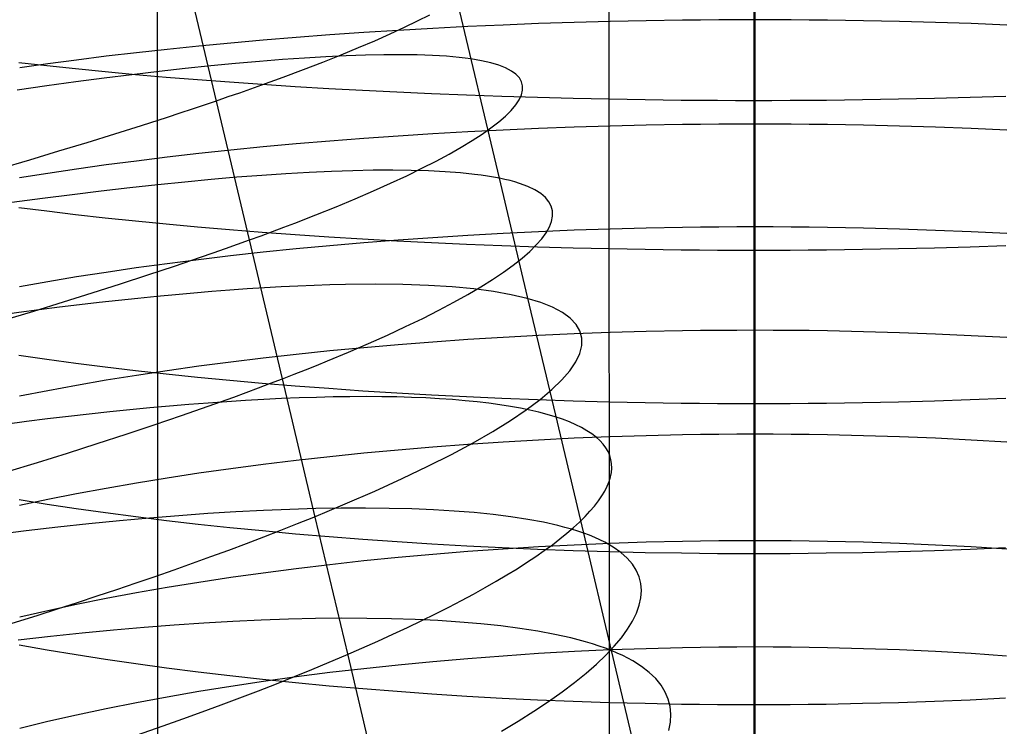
# Model space of a CAD drawing. Extents: x -383 to 1849, y -1185 to -529.
# Tile 541 of 656: x 444 to 457, y -1036 to -1026. Entities that reach past the tile are written whole.
import ezdxf

# ---------------------------------------------------------------- set-up
doc = ezdxf.new("R2010")
doc.units = 0
doc.layers.add('PREDEFINITO', color=7, linetype='CONTINUOUS')

msp = doc.modelspace()

# ---------------------------------------------------------------- linework, layer by layer
at = {"layer": 'PREDEFINITO'}
for p, q in [((452.068, -1053.326, 433.228), (451.958, -883.646, 433.674)), ((445.994, -1057.153, 419.688), (445.981, -1000.962, 419.688)), ((454.008, -1024.733, 648.284), (454.008, -1026.216, 648.109)), ((450.577, -1028.343, 492.344), (449.816, -1025.138, 491.824)), ((453.993, -1025.287, 678.347), (453.993, -1027.298, 678.157)), ((447.22, -1029.172, 477.582), (446.332, -1025.428, 477.069)), ((449.3, -1026.317, 481.344), (449.478, -1026.231, 481.793)), ((449.478, -1026.231, 481.793), (449.642, -1026.148, 482.249)), ((451.582, -1026.252, 648.318), (451.102, -1026.268, 648.409)), ((452.064, -1026.239, 648.243), (451.582, -1026.252, 648.318)), ((452.549, -1026.229, 648.185), (452.064, -1026.239, 648.243)), ((453.034, -1026.222, 648.142), (452.549, -1026.229, 648.185)), ((453.277, -1026.219, 648.128), (453.034, -1026.222, 648.142)), ((453.521, -1026.217, 648.117), (453.277, -1026.219, 648.128)), ((453.764, -1026.216, 648.111), (453.521, -1026.217, 648.117)), ((454.008, -1026.216, 648.109), (453.764, -1026.216, 648.111)), ((454.251, -1026.216, 648.111), (454.008, -1026.216, 648.109)), ((454.008, -1026.216, 648.109), (454.008, -1027.617, 647.915)), ((454.495, -1026.217, 648.118), (454.251, -1026.216, 648.111)), ((454.738, -1026.219, 648.129), (454.495, -1026.217, 648.118)), ((454.981, -1026.222, 648.144), (454.738, -1026.219, 648.129)), ((455.467, -1026.229, 648.186), (454.981, -1026.222, 648.144)), ((455.951, -1026.239, 648.246), (455.467, -1026.229, 648.186)), ((456.433, -1026.253, 648.321), (455.951, -1026.239, 648.246)), ((456.913, -1026.268, 648.413), (456.433, -1026.253, 648.321)), ((449.216, -1026.358, 648.927), (448.755, -1026.387, 649.093)), ((449.108, -1026.406, 480.902), (449.3, -1026.317, 481.344)), ((449.681, -1026.332, 648.775), (449.216, -1026.358, 648.927)), ((450.151, -1026.308, 648.638), (449.681, -1026.332, 648.775)), ((450.625, -1026.287, 648.516), (450.151, -1026.308, 648.638)), ((451.102, -1026.268, 648.409), (450.625, -1026.287, 648.516)), ((457.39, -1026.287, 648.52), (456.913, -1026.268, 648.413)), ((447.405, -1026.489, 649.678), (446.968, -1026.528, 649.901)), ((447.849, -1026.453, 649.469), (447.405, -1026.489, 649.678)), ((448.299, -1026.419, 649.274), (447.849, -1026.453, 649.469)), ((448.755, -1026.387, 649.093), (448.299, -1026.419, 649.274)), ((448.684, -1026.59, 480.039), (448.903, -1026.497, 480.467)), ((448.903, -1026.497, 480.467), (449.108, -1026.406, 480.902)), ((446.115, -1026.613, 650.385), (445.701, -1026.658, 650.647)), ((446.538, -1026.569, 650.136), (446.115, -1026.613, 650.385)), ((446.968, -1026.528, 649.901), (446.538, -1026.569, 650.136)), ((448.451, -1026.686, 479.62), (448.684, -1026.59, 480.039)), ((444.898, -1026.756, 651.206), (444.511, -1026.808, 651.504)), ((445.295, -1026.706, 650.92), (444.898, -1026.756, 651.206)), ((445.701, -1026.658, 650.647), (445.295, -1026.706, 650.92)), ((447.353, -1026.775, 497.167), (447.032, -1026.804, 497.538)), ((447.662, -1026.751, 496.787), (447.353, -1026.775, 497.167)), ((447.96, -1026.73, 496.397), (447.662, -1026.751, 496.787)), ((448.245, -1026.713, 495.998), (447.96, -1026.73, 496.397)), ((448.205, -1026.784, 479.209), (448.451, -1026.686, 479.62)), ((448.517, -1026.7, 495.592), (448.245, -1026.713, 495.998)), ((448.777, -1026.691, 495.177), (448.517, -1026.7, 495.592)), ((449.023, -1026.686, 494.754), (448.777, -1026.691, 495.177)), ((449.255, -1026.685, 494.324), (449.023, -1026.686, 494.754)), ((449.473, -1026.688, 493.888), (449.255, -1026.685, 494.324)), ((449.676, -1026.695, 493.445), (449.473, -1026.688, 493.888)), ((449.864, -1026.706, 492.995), (449.676, -1026.695, 493.445)), ((449.953, -1026.714, 492.768), (449.864, -1026.706, 492.995)), ((450.037, -1026.722, 492.54), (449.953, -1026.714, 492.768)), ((450.118, -1026.731, 492.31), (450.037, -1026.722, 492.54)), ((450.194, -1026.742, 492.079), (450.118, -1026.731, 492.31)), ((450.266, -1026.753, 491.847), (450.194, -1026.742, 492.079)), ((450.335, -1026.766, 491.614), (450.266, -1026.753, 491.847)), ((450.399, -1026.78, 491.379), (450.335, -1026.766, 491.614)), ((450.459, -1026.794, 491.144), (450.399, -1026.78, 491.379)), ((444.121, -1026.788, 674.422), (444.498, -1026.831, 674.734)), ((444.511, -1026.808, 651.504), (444.134, -1026.862, 651.814)), ((444.498, -1026.831, 674.734), (444.885, -1026.872, 675.034)), ((444.885, -1026.872, 675.034), (445.282, -1026.911, 675.322)), ((445.282, -1026.911, 675.322), (445.687, -1026.949, 675.598)), ((446.005, -1026.911, 498.59), (445.642, -1026.954, 498.92)), ((446.358, -1026.872, 498.25), (446.005, -1026.911, 498.59)), ((446.7, -1026.836, 497.899), (446.358, -1026.872, 498.25)), ((447.032, -1026.804, 497.538), (446.7, -1026.836, 497.899)), ((447.673, -1026.985, 478.417), (447.946, -1026.883, 478.808)), ((447.946, -1026.883, 478.808), (448.205, -1026.784, 479.209)), ((450.568, -1026.827, 490.67), (450.459, -1026.794, 491.144)), ((450.66, -1026.863, 490.192), (450.568, -1026.827, 490.67)), ((450.737, -1026.904, 489.712), (450.66, -1026.863, 490.192)), ((450.798, -1026.948, 489.229), (450.737, -1026.904, 489.712)), ((445.27, -1027, 499.238), (444.889, -1027.05, 499.544)), ((445.642, -1026.954, 498.92), (445.27, -1027, 499.238)), ((445.687, -1026.949, 675.598), (446.101, -1026.985, 675.861)), ((446.101, -1026.985, 675.861), (446.524, -1027.019, 676.112)), ((446.524, -1027.019, 676.112), (446.953, -1027.051, 676.349)), ((447.388, -1027.089, 478.036), (447.673, -1026.985, 478.417)), ((450.844, -1026.997, 488.744), (450.798, -1026.948, 489.229)), ((450.874, -1027.048, 488.258), (450.844, -1026.997, 488.744)), ((444.499, -1027.104, 499.838), (444.101, -1027.161, 500.119)), ((444.889, -1027.05, 499.544), (444.499, -1027.104, 499.838)), ((446.953, -1027.051, 676.349), (447.39, -1027.082, 676.573)), ((447.089, -1027.195, 477.666), (447.24, -1027.142, 477.85)), ((447.24, -1027.142, 477.85), (447.388, -1027.089, 478.036)), ((447.39, -1027.082, 676.573), (447.834, -1027.111, 676.784)), ((447.834, -1027.111, 676.784), (448.284, -1027.137, 676.98)), ((448.284, -1027.137, 676.98), (448.739, -1027.162, 677.163)), ((448.739, -1027.162, 677.163), (449.2, -1027.185, 677.331)), ((450.872, -1027.225, 486.798), (450.887, -1027.163, 487.285)), ((450.888, -1027.104, 487.772), (450.874, -1027.048, 488.258)), ((450.887, -1027.163, 487.285), (450.888, -1027.104, 487.772)), ((446.617, -1027.356, 477.132), (446.778, -1027.302, 477.307)), ((446.778, -1027.302, 477.307), (446.935, -1027.248, 477.485)), ((446.935, -1027.248, 477.485), (447.089, -1027.195, 477.666)), ((449.2, -1027.185, 677.331), (449.666, -1027.206, 677.484)), ((449.666, -1027.206, 677.484), (450.136, -1027.225, 677.623)), ((450.136, -1027.225, 677.623), (450.61, -1027.242, 677.746)), ((450.61, -1027.242, 677.746), (451.087, -1027.256, 677.853)), ((450.795, -1027.36, 485.827), (450.841, -1027.291, 486.312)), ((450.841, -1027.291, 486.312), (450.872, -1027.225, 486.798)), ((451.087, -1027.256, 677.853), (451.567, -1027.269, 677.945)), ((451.567, -1027.269, 677.945), (452.049, -1027.279, 678.021)), ((452.049, -1027.279, 678.021), (452.533, -1027.287, 678.08)), ((452.533, -1027.287, 678.08), (453.019, -1027.293, 678.123)), ((453.019, -1027.293, 678.123), (453.262, -1027.295, 678.138)), ((453.262, -1027.295, 678.138), (453.506, -1027.297, 678.148)), ((453.506, -1027.297, 678.148), (453.749, -1027.298, 678.155)), ((453.749, -1027.298, 678.155), (453.993, -1027.298, 678.157)), ((453.993, -1027.298, 678.157), (454.237, -1027.298, 678.155)), ((453.993, -1027.298, 678.157), (453.993, -1029.309, 677.932)), ((454.237, -1027.298, 678.155), (454.48, -1027.297, 678.148)), ((454.48, -1027.297, 678.148), (454.724, -1027.295, 678.137)), ((454.724, -1027.295, 678.137), (454.967, -1027.293, 678.122)), ((454.967, -1027.293, 678.122), (455.453, -1027.287, 678.08)), ((455.453, -1027.287, 678.08), (455.937, -1027.279, 678.02)), ((455.937, -1027.279, 678.02), (456.42, -1027.269, 677.944)), ((456.42, -1027.269, 677.944), (456.9, -1027.256, 677.852)), ((456.9, -1027.256, 677.852), (457.378, -1027.242, 677.745)), ((446.287, -1027.466, 476.792), (446.453, -1027.411, 476.96)), ((446.453, -1027.411, 476.96), (446.617, -1027.356, 477.132)), ((450.658, -1027.508, 484.864), (450.734, -1027.432, 485.345)), ((450.734, -1027.432, 485.345), (450.795, -1027.36, 485.827)), ((445.769, -1027.634, 476.303), (446.117, -1027.522, 476.626)), ((446.117, -1027.522, 476.626), (446.287, -1027.466, 476.792)), ((450.568, -1027.586, 484.387), (450.658, -1027.508, 484.864)), ((445.41, -1027.747, 475.993), (445.769, -1027.634, 476.303)), ((450.625, -1027.696, 648.322), (450.151, -1027.72, 648.443)), ((450.344, -1027.751, 483.443), (450.463, -1027.667, 483.913)), ((450.463, -1027.667, 483.913), (450.568, -1027.586, 484.387)), ((451.102, -1027.676, 648.215), (450.625, -1027.696, 648.322)), ((451.582, -1027.658, 648.125), (451.102, -1027.676, 648.215)), ((452.064, -1027.643, 648.05), (451.582, -1027.658, 648.125)), ((452.549, -1027.632, 647.991), (452.064, -1027.643, 648.05)), ((453.034, -1027.624, 647.949), (452.549, -1027.632, 647.991)), ((453.277, -1027.621, 647.934), (453.034, -1027.624, 647.949)), ((453.521, -1027.619, 647.924), (453.277, -1027.621, 647.934)), ((453.764, -1027.617, 647.917), (453.521, -1027.619, 647.924)), ((454.008, -1027.617, 647.915), (453.764, -1027.617, 647.917)), ((454.251, -1027.617, 647.917), (454.008, -1027.617, 647.915)), ((454.008, -1027.617, 647.915), (454.008, -1028.997, 647.696)), ((454.494, -1027.619, 647.924), (454.251, -1027.617, 647.917)), ((454.738, -1027.621, 647.935), (454.494, -1027.619, 647.924)), ((454.981, -1027.624, 647.949), (454.738, -1027.621, 647.935)), ((455.466, -1027.632, 647.992), (454.981, -1027.624, 647.949)), ((455.95, -1027.643, 648.05), (455.466, -1027.632, 647.992)), ((456.432, -1027.658, 648.125), (455.95, -1027.643, 648.05)), ((456.912, -1027.676, 648.216), (456.432, -1027.658, 648.125)), ((457.389, -1027.697, 648.322), (456.912, -1027.676, 648.216)), ((445.04, -1027.862, 475.696), (445.41, -1027.747, 475.993)), ((448.755, -1027.809, 648.897), (448.299, -1027.845, 649.078)), ((449.216, -1027.777, 648.731), (448.755, -1027.809, 648.897)), ((449.681, -1027.747, 648.58), (449.216, -1027.777, 648.731)), ((450.151, -1027.72, 648.443), (449.681, -1027.747, 648.58)), ((450.063, -1027.927, 482.517), (450.211, -1027.838, 482.978)), ((450.211, -1027.838, 482.978), (450.344, -1027.751, 483.443)), ((444.66, -1027.977, 475.411), (445.04, -1027.862, 475.696)), ((446.968, -1027.967, 649.701), (446.538, -1028.013, 649.936)), ((447.405, -1027.923, 649.48), (446.968, -1027.967, 649.701)), ((447.849, -1027.883, 649.272), (447.405, -1027.923, 649.48)), ((448.299, -1027.845, 649.078), (447.849, -1027.883, 649.272)), ((449.901, -1028.019, 482.063), (450.063, -1027.927, 482.517)), ((443.871, -1028.211, 474.881), (444.27, -1028.094, 475.14)), ((444.27, -1028.094, 475.14), (444.66, -1027.977, 475.411)), ((446.115, -1028.061, 650.184), (445.701, -1028.112, 650.444)), ((446.538, -1028.013, 649.936), (446.115, -1028.061, 650.184)), ((449.725, -1028.113, 481.614), (449.901, -1028.019, 482.063)), ((444.898, -1028.221, 651.002), (444.511, -1028.279, 651.299)), ((445.295, -1028.165, 650.717), (444.898, -1028.221, 651.002)), ((445.701, -1028.112, 650.444), (445.295, -1028.165, 650.717)), ((449.144, -1028.236, 495.436), (448.882, -1028.237, 495.85)), ((449.392, -1028.238, 495.014), (449.144, -1028.236, 495.436)), ((449.332, -1028.309, 480.737), (449.536, -1028.21, 481.172)), ((449.536, -1028.21, 481.172), (449.725, -1028.113, 481.614)), ((444.511, -1028.279, 651.299), (444.133, -1028.34, 651.607)), ((446.707, -1028.361, 498.505), (446.352, -1028.394, 498.845)), ((447.051, -1028.331, 498.155), (446.707, -1028.361, 498.505)), ((447.385, -1028.306, 497.794), (447.051, -1028.331, 498.155)), ((447.708, -1028.284, 497.423), (447.385, -1028.306, 497.794)), ((448.02, -1028.267, 497.043), (447.708, -1028.284, 497.423)), ((448.32, -1028.253, 496.654), (448.02, -1028.267, 497.043)), ((448.607, -1028.243, 496.256), (448.32, -1028.253, 496.654)), ((448.882, -1028.237, 495.85), (448.607, -1028.243, 496.256)), ((449.115, -1028.41, 480.31), (449.332, -1028.309, 480.737)), ((449.626, -1028.245, 494.585), (449.392, -1028.238, 495.014)), ((449.847, -1028.256, 494.149), (449.626, -1028.245, 494.585)), ((450.052, -1028.271, 493.706), (449.847, -1028.256, 494.149)), ((450.243, -1028.291, 493.258), (450.052, -1028.271, 493.706)), ((450.332, -1028.302, 493.032), (450.243, -1028.291, 493.258)), ((450.418, -1028.315, 492.804), (450.332, -1028.302, 493.032)), ((450.499, -1028.328, 492.575), (450.418, -1028.315, 492.804)), ((450.577, -1028.343, 492.344), (450.499, -1028.328, 492.575)), ((450.65, -1028.359, 492.113), (450.577, -1028.343, 492.344)), ((450.955, -1029.937, 492.649), (450.577, -1028.343, 492.344)), ((450.72, -1028.375, 491.88), (450.65, -1028.359, 492.113)), ((445.613, -1028.472, 499.492), (445.23, -1028.516, 499.798)), ((445.987, -1028.431, 499.174), (445.613, -1028.472, 499.492)), ((446.352, -1028.394, 498.845), (445.987, -1028.431, 499.174)), ((448.884, -1028.513, 479.891), (449.115, -1028.41, 480.31)), ((450.785, -1028.393, 491.646), (450.72, -1028.375, 491.88)), ((450.846, -1028.412, 491.411), (450.785, -1028.393, 491.646)), ((450.957, -1028.453, 490.938), (450.846, -1028.412, 491.411)), ((451.052, -1028.499, 490.462), (450.957, -1028.453, 490.938)), ((451.131, -1028.548, 489.983), (451.052, -1028.499, 490.462)), ((444.438, -1028.616, 500.373), (444.03, -1028.671, 500.641)), ((444.838, -1028.564, 500.091), (444.438, -1028.616, 500.373)), ((445.23, -1028.516, 499.798), (444.838, -1028.564, 500.091)), ((448.382, -1028.726, 479.081), (448.64, -1028.619, 479.481)), ((448.64, -1028.619, 479.481), (448.884, -1028.513, 479.891)), ((451.194, -1028.601, 489.501), (451.131, -1028.548, 489.983)), ((451.241, -1028.658, 489.018), (451.194, -1028.601, 489.501)), ((444.121, -1028.734, 674.206), (444.498, -1028.782, 674.517)), ((448.111, -1028.835, 478.69), (448.382, -1028.726, 479.081)), ((451.273, -1028.719, 488.534), (451.241, -1028.658, 489.018)), ((451.29, -1028.783, 488.048), (451.273, -1028.719, 488.534)), ((444.498, -1028.782, 674.517), (444.885, -1028.828, 674.816)), ((444.885, -1028.828, 674.816), (445.282, -1028.873, 675.104)), ((445.282, -1028.873, 675.104), (445.687, -1028.915, 675.379)), ((447.827, -1028.946, 478.309), (448.111, -1028.835, 478.69)), ((451.277, -1028.922, 487.078), (451.291, -1028.851, 487.563)), ((451.291, -1028.851, 487.563), (451.29, -1028.783, 488.048)), ((445.687, -1028.915, 675.379), (446.101, -1028.956, 675.641)), ((446.101, -1028.956, 675.641), (446.523, -1028.994, 675.891)), ((446.523, -1028.994, 675.891), (446.953, -1029.031, 676.128)), ((447.53, -1029.058, 477.94), (447.68, -1029.002, 478.123)), ((447.68, -1029.002, 478.123), (447.827, -1028.946, 478.309)), ((451.204, -1029.075, 486.11), (451.248, -1028.997, 486.593)), ((451.248, -1028.997, 486.593), (451.277, -1028.922, 487.078)), ((452.064, -1029.026, 647.829), (451.582, -1029.042, 647.904)), ((452.548, -1029.013, 647.771), (452.064, -1029.026, 647.829)), ((453.034, -1029.004, 647.73), (452.548, -1029.013, 647.771)), ((453.277, -1029.001, 647.715), (453.034, -1029.004, 647.73)), ((453.521, -1028.999, 647.704), (453.277, -1029.001, 647.715)), ((453.764, -1028.997, 647.698), (453.521, -1028.999, 647.704)), ((454.008, -1028.997, 647.696), (453.764, -1028.997, 647.698)), ((454.251, -1028.997, 647.698), (454.008, -1028.997, 647.696)), ((454.008, -1028.997, 647.696), (454.008, -1030.384, 647.444)), ((454.495, -1028.999, 647.705), (454.251, -1028.997, 647.698)), ((454.738, -1029.001, 647.716), (454.495, -1028.999, 647.705)), ((454.981, -1029.005, 647.731), (454.738, -1029.001, 647.716)), ((455.467, -1029.014, 647.773), (454.981, -1029.005, 647.731)), ((455.951, -1029.027, 647.832), (455.467, -1029.014, 647.773)), ((456.434, -1029.043, 647.907), (455.951, -1029.027, 647.832)), ((446.953, -1029.031, 676.128), (447.39, -1029.065, 676.352)), ((447.22, -1029.172, 477.582), (447.377, -1029.115, 477.759)), ((447.377, -1029.115, 477.759), (447.53, -1029.058, 477.94)), ((447.39, -1029.065, 676.352), (447.834, -1029.098, 676.562)), ((447.834, -1029.098, 676.562), (448.284, -1029.128, 676.758)), ((448.284, -1029.128, 676.758), (448.739, -1029.156, 676.94)), ((448.739, -1029.156, 676.94), (449.2, -1029.182, 677.108)), ((449.681, -1029.141, 648.356), (449.215, -1029.174, 648.507)), ((450.151, -1029.112, 648.22), (449.681, -1029.141, 648.356)), ((450.625, -1029.085, 648.099), (450.151, -1029.112, 648.22)), ((451.102, -1029.062, 647.994), (450.625, -1029.085, 648.099)), ((451.071, -1029.239, 485.15), (451.145, -1029.155, 485.629)), ((451.582, -1029.042, 647.904), (451.102, -1029.062, 647.994)), ((451.145, -1029.155, 485.629), (451.204, -1029.075, 486.11)), ((456.913, -1029.063, 647.997), (456.434, -1029.043, 647.907)), ((457.39, -1029.086, 648.103), (456.913, -1029.063, 647.997)), ((446.731, -1029.346, 477.067), (446.897, -1029.287, 477.235)), ((446.897, -1029.287, 477.235), (447.06, -1029.23, 477.407)), ((447.06, -1029.23, 477.407), (447.22, -1029.172, 477.582)), ((447.663, -1031.035, 477.891), (447.22, -1029.172, 477.582)), ((447.848, -1029.292, 649.045), (447.404, -1029.337, 649.252)), ((448.298, -1029.25, 648.851), (447.848, -1029.292, 649.045)), ((448.754, -1029.211, 648.672), (448.298, -1029.25, 648.851)), ((449.215, -1029.174, 648.507), (448.754, -1029.211, 648.672)), ((449.2, -1029.182, 677.108), (449.666, -1029.206, 677.261)), ((449.666, -1029.206, 677.261), (450.136, -1029.227, 677.399)), ((450.136, -1029.227, 677.399), (450.609, -1029.246, 677.521)), ((450.609, -1029.246, 677.521), (451.087, -1029.263, 677.629)), ((450.983, -1029.326, 484.675), (451.071, -1029.239, 485.15)), ((451.087, -1029.263, 677.629), (451.567, -1029.277, 677.72)), ((451.567, -1029.277, 677.72), (452.049, -1029.288, 677.796)), ((452.049, -1029.288, 677.796), (452.533, -1029.297, 677.855)), ((455.453, -1029.297, 677.854), (455.937, -1029.288, 677.795)), ((455.937, -1029.288, 677.795), (456.42, -1029.277, 677.719)), ((456.42, -1029.277, 677.719), (456.9, -1029.262, 677.628)), ((456.9, -1029.262, 677.628), (457.378, -1029.246, 677.52)), ((446.215, -1029.522, 476.579), (446.562, -1029.404, 476.901)), ((446.967, -1029.386, 649.472), (446.537, -1029.437, 649.706)), ((446.562, -1029.404, 476.901), (446.731, -1029.346, 477.067)), ((447.404, -1029.337, 649.252), (446.967, -1029.386, 649.472)), ((450.763, -1029.509, 483.734), (450.88, -1029.416, 484.202)), ((450.88, -1029.416, 484.202), (450.983, -1029.326, 484.675)), ((452.533, -1029.297, 677.855), (453.019, -1029.304, 677.897)), ((453.019, -1029.304, 677.897), (453.262, -1029.306, 677.912)), ((453.262, -1029.306, 677.912), (453.506, -1029.308, 677.923)), ((453.506, -1029.308, 677.923), (453.749, -1029.309, 677.93)), ((453.749, -1029.309, 677.93), (453.993, -1029.309, 677.932)), ((453.993, -1029.309, 677.932), (454.237, -1029.309, 677.93)), ((453.993, -1029.309, 677.932), (453.993, -1031.367, 677.662)), ((454.237, -1029.309, 677.93), (454.48, -1029.308, 677.923)), ((454.48, -1029.308, 677.923), (454.724, -1029.306, 677.912)), ((454.724, -1029.306, 677.912), (454.967, -1029.304, 677.897)), ((454.967, -1029.304, 677.897), (455.453, -1029.297, 677.854)), ((445.7, -1029.547, 650.212), (445.294, -1029.607, 650.483)), ((446.114, -1029.491, 649.953), (445.7, -1029.547, 650.212)), ((445.857, -1029.641, 476.27), (446.215, -1029.522, 476.579)), ((446.537, -1029.437, 649.706), (446.114, -1029.491, 649.953)), ((450.631, -1029.604, 483.27), (450.763, -1029.509, 483.734)), ((444.897, -1029.669, 650.767), (444.51, -1029.734, 651.063)), ((445.294, -1029.607, 650.483), (444.897, -1029.669, 650.767)), ((445.488, -1029.761, 475.973), (445.857, -1029.641, 476.27)), ((450.485, -1029.701, 482.811), (450.631, -1029.604, 483.27)), ((444.51, -1029.734, 651.063), (444.133, -1029.801, 651.37)), ((445.109, -1029.882, 475.689), (445.488, -1029.761, 475.973)), ((450.151, -1029.904, 481.911), (450.325, -1029.801, 482.358)), ((450.325, -1029.801, 482.358), (450.485, -1029.701, 482.811)), ((444.72, -1030.004, 475.418), (445.109, -1029.882, 475.689)), ((449.963, -1030.009, 481.47), (450.151, -1029.904, 481.911)), ((451.333, -1031.526, 492.987), (450.955, -1029.937, 492.649)), ((444.322, -1030.126, 475.16), (444.72, -1030.004, 475.418)), ((449.761, -1030.115, 481.037), (449.963, -1030.009, 481.47)), ((443.915, -1030.248, 474.915), (444.322, -1030.126, 475.16)), ((449.546, -1030.224, 480.611), (449.761, -1030.115, 481.037)), ((449.074, -1030.448, 479.785), (449.317, -1030.335, 480.194)), ((449.317, -1030.335, 480.194), (449.546, -1030.224, 480.611)), ((448.818, -1030.562, 479.385), (449.074, -1030.448, 479.785)), ((450.625, -1030.481, 647.845), (450.151, -1030.51, 647.965)), ((451.102, -1030.456, 647.74), (450.625, -1030.481, 647.845)), ((451.582, -1030.434, 647.65), (451.102, -1030.456, 647.74)), ((452.064, -1030.416, 647.576), (451.582, -1030.434, 647.65)), ((452.549, -1030.402, 647.518), (452.064, -1030.416, 647.576)), ((453.034, -1030.392, 647.477), (452.549, -1030.402, 647.518)), ((453.277, -1030.389, 647.462), (453.034, -1030.392, 647.477)), ((453.521, -1030.386, 647.452), (453.277, -1030.389, 647.462)), ((453.764, -1030.385, 647.446), (453.521, -1030.386, 647.452)), ((454.008, -1030.384, 647.444), (453.764, -1030.385, 647.446)), ((454.251, -1030.385, 647.446), (454.008, -1030.384, 647.444)), ((454.008, -1030.384, 647.444), (454.008, -1031.78, 647.156)), ((454.495, -1030.386, 647.452), (454.251, -1030.385, 647.446)), ((454.738, -1030.389, 647.463), (454.495, -1030.386, 647.452)), ((454.981, -1030.392, 647.478), (454.738, -1030.389, 647.463)), ((455.467, -1030.403, 647.52), (454.981, -1030.392, 647.478)), ((455.951, -1030.417, 647.579), (455.467, -1030.403, 647.52)), ((456.433, -1030.435, 647.653), (455.951, -1030.417, 647.579)), ((456.913, -1030.457, 647.743), (456.433, -1030.435, 647.653)), ((457.39, -1030.482, 647.849), (456.913, -1030.457, 647.743)), ((448.549, -1030.678, 478.996), (448.818, -1030.562, 479.385)), ((449.216, -1030.579, 648.251), (448.755, -1030.619, 648.415)), ((449.681, -1030.543, 648.101), (449.216, -1030.579, 648.251)), ((450.151, -1030.51, 647.965), (449.681, -1030.543, 648.101)), ((444.122, -1030.72, 673.949), (444.499, -1030.774, 674.259)), ((447.849, -1030.709, 648.786), (447.405, -1030.759, 648.992)), ((448.299, -1030.662, 648.594), (447.849, -1030.709, 648.786)), ((448.267, -1030.796, 478.616), (448.549, -1030.678, 478.996)), ((448.755, -1030.619, 648.415), (448.299, -1030.662, 648.594)), ((444.499, -1030.774, 674.259), (444.886, -1030.826, 674.557)), ((444.886, -1030.826, 674.557), (445.282, -1030.876, 674.844)), ((445.282, -1030.876, 674.844), (445.687, -1030.924, 675.118)), ((446.538, -1030.868, 649.444), (446.115, -1030.928, 649.689)), ((446.968, -1030.812, 649.212), (446.538, -1030.868, 649.444)), ((447.405, -1030.759, 648.992), (446.968, -1030.812, 649.212)), ((447.971, -1030.915, 478.248), (448.121, -1030.855, 478.431)), ((448.121, -1030.855, 478.431), (448.267, -1030.796, 478.616)), ((445.701, -1030.99, 649.947), (445.295, -1031.055, 650.217)), ((445.687, -1030.924, 675.118), (446.102, -1030.969, 675.38)), ((446.115, -1030.928, 649.689), (445.701, -1030.99, 649.947)), ((446.102, -1030.969, 675.38), (446.524, -1031.013, 675.629)), ((446.524, -1031.013, 675.629), (446.954, -1031.054, 675.865)), ((447.663, -1031.035, 477.891), (447.819, -1030.975, 478.068)), ((447.819, -1030.975, 478.068), (447.971, -1030.915, 478.248)), ((444.898, -1031.124, 650.5), (444.511, -1031.195, 650.794)), ((445.295, -1031.055, 650.217), (444.898, -1031.124, 650.5)), ((446.954, -1031.054, 675.865), (447.391, -1031.093, 676.088)), ((447.342, -1031.157, 477.545), (447.504, -1031.096, 477.716)), ((447.391, -1031.093, 676.088), (447.834, -1031.129, 676.297)), ((447.504, -1031.096, 477.716), (447.663, -1031.035, 477.891)), ((448.104, -1032.894, 478.236), (447.663, -1031.035, 477.891)), ((447.834, -1031.129, 676.297), (448.284, -1031.163, 676.493)), ((444.511, -1031.195, 650.794), (444.133, -1031.269, 651.099)), ((447.009, -1031.28, 477.212), (447.177, -1031.218, 477.377)), ((447.177, -1031.218, 477.377), (447.342, -1031.157, 477.545)), ((448.284, -1031.163, 676.493), (448.74, -1031.195, 676.674)), ((448.74, -1031.195, 676.674), (449.2, -1031.224, 676.841)), ((449.2, -1031.224, 676.841), (449.666, -1031.251, 676.994)), ((449.666, -1031.251, 676.994), (450.136, -1031.274, 677.131)), ((450.136, -1031.274, 677.131), (450.61, -1031.296, 677.253)), ((446.307, -1031.528, 476.582), (446.663, -1031.404, 476.891)), ((446.663, -1031.404, 476.891), (447.009, -1031.28, 477.212)), ((450.61, -1031.296, 677.253), (451.087, -1031.314, 677.36)), ((451.087, -1031.314, 677.36), (451.567, -1031.33, 677.452)), ((451.567, -1031.33, 677.452), (452.049, -1031.343, 677.527)), ((452.049, -1031.343, 677.527), (452.533, -1031.354, 677.586)), ((452.533, -1031.354, 677.586), (453.019, -1031.361, 677.628)), ((453.019, -1031.361, 677.628), (453.262, -1031.364, 677.643)), ((453.262, -1031.364, 677.643), (453.506, -1031.366, 677.654)), ((453.506, -1031.366, 677.654), (453.749, -1031.367, 677.66)), ((453.749, -1031.367, 677.66), (453.993, -1031.367, 677.662)), ((453.993, -1031.367, 677.662), (454.237, -1031.367, 677.66)), ((453.993, -1031.367, 677.662), (453.993, -1033.381, 677.357)), ((454.237, -1031.367, 677.66), (454.48, -1031.366, 677.654)), ((454.48, -1031.366, 677.654), (454.724, -1031.364, 677.643)), ((454.724, -1031.364, 677.643), (454.967, -1031.361, 677.628)), ((454.967, -1031.361, 677.628), (455.453, -1031.354, 677.585)), ((455.453, -1031.354, 677.585), (455.937, -1031.343, 677.526)), ((455.937, -1031.343, 677.526), (456.42, -1031.33, 677.451)), ((456.42, -1031.33, 677.451), (456.9, -1031.314, 677.36)), ((456.9, -1031.314, 677.36), (457.377, -1031.296, 677.253)), ((445.939, -1031.654, 476.286), (446.307, -1031.528, 476.582)), ((451.708, -1033.108, 493.355), (451.333, -1031.526, 492.987)), ((445.562, -1031.779, 476.002), (445.939, -1031.654, 476.286)), ((445.174, -1031.906, 475.732), (445.562, -1031.779, 476.002)), ((452.549, -1031.8, 647.231), (452.064, -1031.815, 647.289)), ((453.034, -1031.789, 647.189), (452.549, -1031.8, 647.231)), ((453.277, -1031.785, 647.175), (453.034, -1031.789, 647.189)), ((453.521, -1031.782, 647.164), (453.277, -1031.785, 647.175)), ((453.764, -1031.78, 647.158), (453.521, -1031.782, 647.164)), ((454.008, -1031.78, 647.156), (453.764, -1031.78, 647.158)), ((454.251, -1031.78, 647.158), (454.008, -1031.78, 647.156)), ((454.008, -1031.78, 647.156), (454.008, -1033.209, 646.833)), ((454.494, -1031.782, 647.164), (454.251, -1031.78, 647.158)), ((454.738, -1031.785, 647.175), (454.494, -1031.782, 647.164)), ((454.981, -1031.789, 647.189), (454.738, -1031.785, 647.175)), ((455.466, -1031.8, 647.231), (454.981, -1031.789, 647.189)), ((455.95, -1031.815, 647.289), (455.466, -1031.8, 647.231)), ((444.778, -1032.032, 475.474), (445.174, -1031.906, 475.732)), ((450.151, -1031.917, 647.676), (449.681, -1031.952, 647.811)), ((450.625, -1031.885, 647.556), (450.151, -1031.917, 647.676)), ((451.102, -1031.858, 647.452), (450.625, -1031.885, 647.556)), ((451.582, -1031.834, 647.362), (451.102, -1031.858, 647.452)), ((452.064, -1031.815, 647.289), (451.582, -1031.834, 647.362)), ((456.432, -1031.834, 647.363), (455.95, -1031.815, 647.289)), ((456.912, -1031.858, 647.452), (456.432, -1031.834, 647.363)), ((457.389, -1031.885, 647.557), (456.912, -1031.858, 647.452)), ((444.372, -1032.159, 475.23), (444.778, -1032.032, 475.474)), ((448.755, -1032.035, 648.123), (448.299, -1032.082, 648.301)), ((449.216, -1031.992, 647.96), (448.755, -1032.035, 648.123)), ((449.681, -1031.952, 647.811), (449.216, -1031.992, 647.96)), ((443.958, -1032.286, 474.998), (444.372, -1032.159, 475.23)), ((447.405, -1032.186, 648.697), (446.968, -1032.243, 648.916)), ((447.849, -1032.132, 648.493), (447.405, -1032.186, 648.697)), ((448.299, -1032.082, 648.301), (447.849, -1032.132, 648.493)), ((446.538, -1032.304, 649.147), (446.115, -1032.369, 649.391)), ((446.968, -1032.243, 648.916), (446.538, -1032.304, 649.147)), ((445.701, -1032.436, 649.648), (445.295, -1032.507, 649.916)), ((446.115, -1032.369, 649.391), (445.701, -1032.436, 649.648)), ((444.898, -1032.581, 650.197), (444.511, -1032.658, 650.489)), ((445.295, -1032.507, 649.916), (444.898, -1032.581, 650.197)), ((444.128, -1032.658, 673.665), (444.505, -1032.718, 673.974)), ((444.511, -1032.658, 650.489), (444.133, -1032.738, 650.793)), ((444.505, -1032.718, 673.974), (444.891, -1032.776, 674.271)), ((444.891, -1032.776, 674.271), (445.288, -1032.832, 674.556)), ((445.288, -1032.832, 674.556), (445.693, -1032.885, 674.828)), ((446.659, -1032.846, 500.432), (446.272, -1032.874, 500.735)), ((447.037, -1032.823, 500.118), (446.659, -1032.846, 500.432)), ((447.406, -1032.804, 499.792), (447.037, -1032.823, 500.118)), ((447.764, -1032.789, 499.456), (447.406, -1032.804, 499.792)), ((448.113, -1032.779, 499.109), (447.764, -1032.789, 499.456)), ((448.451, -1032.773, 498.751), (448.113, -1032.779, 499.109)), ((448.779, -1032.772, 498.384), (448.451, -1032.773, 498.751)), ((449.095, -1032.775, 498.008), (448.779, -1032.772, 498.384)), ((449.399, -1032.783, 497.623), (449.095, -1032.775, 498.008)), ((449.691, -1032.795, 497.229), (449.399, -1032.783, 497.623)), ((449.971, -1032.811, 496.826), (449.691, -1032.795, 497.229)), ((450.238, -1032.832, 496.416), (449.971, -1032.811, 496.826)), ((450.491, -1032.858, 495.999), (450.238, -1032.832, 496.416)), ((450.731, -1032.888, 495.574), (450.491, -1032.858, 495.999)), ((445.063, -1032.983, 501.57), (444.645, -1033.028, 501.823)), ((445.474, -1032.943, 501.305), (445.063, -1032.983, 501.57)), ((445.877, -1032.906, 501.026), (445.474, -1032.943, 501.305)), ((445.693, -1032.885, 674.828), (446.107, -1032.936, 675.089)), ((446.272, -1032.874, 500.735), (445.877, -1032.906, 501.026)), ((446.107, -1032.936, 675.089), (446.529, -1032.985, 675.336)), ((446.529, -1032.985, 675.336), (446.958, -1033.031, 675.571)), ((448.543, -1034.746, 478.618), (448.104, -1032.894, 478.236)), ((450.956, -1032.923, 495.142), (450.731, -1032.888, 495.574)), ((451.167, -1032.962, 494.704), (450.956, -1032.923, 495.142)), ((451.363, -1033.006, 494.26), (451.167, -1032.962, 494.704)), ((444.22, -1033.077, 502.062), (443.788, -1033.131, 502.288)), ((444.645, -1033.028, 501.823), (444.22, -1033.077, 502.062)), ((446.958, -1033.031, 675.571), (447.395, -1033.074, 675.793)), ((447.395, -1033.074, 675.793), (447.838, -1033.115, 676.001)), ((447.838, -1033.115, 676.001), (448.288, -1033.153, 676.195)), ((451.455, -1033.03, 494.036), (451.363, -1033.006, 494.26)), ((451.544, -1033.055, 493.81), (451.455, -1033.03, 494.036)), ((451.628, -1033.081, 493.583), (451.544, -1033.055, 493.81)), ((451.708, -1033.108, 493.355), (451.628, -1033.081, 493.583)), ((451.785, -1033.137, 493.125), (451.708, -1033.108, 493.355)), ((452.082, -1034.684, 493.754), (451.708, -1033.108, 493.355)), ((448.288, -1033.153, 676.195), (448.743, -1033.188, 676.375)), ((448.743, -1033.188, 676.375), (449.204, -1033.221, 676.541)), ((449.204, -1033.221, 676.541), (449.669, -1033.25, 676.693)), ((449.669, -1033.25, 676.693), (450.139, -1033.277, 676.829)), ((452.064, -1033.246, 646.964), (451.582, -1033.267, 647.037)), ((451.857, -1033.166, 492.895), (451.785, -1033.137, 493.125)), ((451.925, -1033.197, 492.663), (451.857, -1033.166, 492.895)), ((451.99, -1033.229, 492.43), (451.925, -1033.197, 492.663)), ((452.106, -1033.296, 491.962), (451.99, -1033.229, 492.43)), ((452.549, -1033.23, 646.907), (452.064, -1033.246, 646.964)), ((453.034, -1033.218, 646.866), (452.549, -1033.23, 646.907)), ((453.277, -1033.214, 646.851), (453.034, -1033.218, 646.866)), ((453.521, -1033.211, 646.841), (453.277, -1033.214, 646.851)), ((453.764, -1033.21, 646.835), (453.521, -1033.211, 646.841)), ((454.008, -1033.209, 646.833), (453.764, -1033.21, 646.835)), ((454.251, -1033.21, 646.835), (454.008, -1033.209, 646.833)), ((454.008, -1033.209, 646.833), (454.008, -1034.636, 646.482)), ((454.495, -1033.211, 646.841), (454.251, -1033.21, 646.835)), ((454.738, -1033.214, 646.852), (454.495, -1033.211, 646.841)), ((454.981, -1033.219, 646.867), (454.738, -1033.214, 646.852)), ((455.467, -1033.23, 646.909), (454.981, -1033.219, 646.867)), ((455.951, -1033.247, 646.966), (455.467, -1033.23, 646.909)), ((456.433, -1033.268, 647.04), (455.951, -1033.247, 646.966)), ((449.681, -1033.393, 647.483), (449.216, -1033.435, 647.632)), ((450.151, -1033.355, 647.349), (449.681, -1033.393, 647.483)), ((450.139, -1033.277, 676.829), (450.612, -1033.301, 676.951)), ((450.625, -1033.322, 647.23), (450.151, -1033.355, 647.349)), ((450.612, -1033.301, 676.951), (451.089, -1033.322, 677.057)), ((451.102, -1033.292, 647.126), (450.625, -1033.322, 647.23)), ((451.089, -1033.322, 677.057), (451.568, -1033.34, 677.148)), ((451.582, -1033.267, 647.037), (451.102, -1033.292, 647.126)), ((451.568, -1033.34, 677.148), (452.05, -1033.354, 677.222)), ((452.05, -1033.354, 677.222), (452.534, -1033.366, 677.281)), ((452.207, -1033.367, 491.49), (452.106, -1033.296, 491.962)), ((452.292, -1033.442, 491.016), (452.207, -1033.367, 491.49)), ((452.534, -1033.366, 677.281), (453.02, -1033.374, 677.323)), ((453.02, -1033.374, 677.323), (453.263, -1033.377, 677.338)), ((453.263, -1033.377, 677.338), (453.506, -1033.379, 677.349)), ((453.506, -1033.379, 677.349), (453.75, -1033.38, 677.355)), ((453.75, -1033.38, 677.355), (453.993, -1033.381, 677.357)), ((453.993, -1033.381, 677.357), (454.237, -1033.38, 677.355)), ((453.993, -1033.381, 677.357), (453.993, -1035.409, 677.003)), ((454.237, -1033.38, 677.355), (454.48, -1033.379, 677.349)), ((454.48, -1033.379, 677.349), (454.723, -1033.377, 677.338)), ((454.723, -1033.377, 677.338), (454.966, -1033.374, 677.323)), ((454.966, -1033.374, 677.323), (455.452, -1033.366, 677.281)), ((455.452, -1033.366, 677.281), (455.936, -1033.354, 677.222)), ((455.936, -1033.354, 677.222), (456.418, -1033.34, 677.148)), ((456.418, -1033.34, 677.148), (456.898, -1033.322, 677.057)), ((456.913, -1033.293, 647.129), (456.433, -1033.268, 647.04)), ((456.898, -1033.322, 677.057), (457.375, -1033.301, 676.951)), ((457.39, -1033.323, 647.234), (456.913, -1033.293, 647.129)), ((448.755, -1033.481, 647.794), (448.299, -1033.532, 647.971)), ((449.216, -1033.435, 647.632), (448.755, -1033.481, 647.794)), ((452.362, -1033.522, 490.539), (452.292, -1033.442, 491.016)), ((452.415, -1033.605, 490.06), (452.362, -1033.522, 490.539)), ((447.405, -1033.643, 648.366), (446.968, -1033.705, 648.583)), ((447.849, -1033.586, 648.162), (447.405, -1033.643, 648.366)), ((448.299, -1033.532, 647.971), (447.849, -1033.586, 648.162)), ((452.454, -1033.692, 489.58), (452.415, -1033.605, 490.06)), ((446.538, -1033.77, 648.813), (446.115, -1033.839, 649.056)), ((446.968, -1033.705, 648.583), (446.538, -1033.77, 648.813)), ((452.476, -1033.783, 489.099), (452.454, -1033.692, 489.58)), ((452.484, -1033.877, 488.618), (452.476, -1033.783, 489.099)), ((445.701, -1033.911, 649.311), (445.295, -1033.987, 649.579)), ((446.115, -1033.839, 649.056), (445.701, -1033.911, 649.311)), ((452.476, -1033.975, 488.138), (452.484, -1033.877, 488.618)), ((445.295, -1033.987, 649.579), (444.898, -1034.066, 649.858)), ((452.454, -1034.076, 487.658), (452.476, -1033.975, 488.138)), ((444.511, -1034.149, 650.149), (444.134, -1034.234, 650.451)), ((444.898, -1034.066, 649.858), (444.511, -1034.149, 650.149)), ((452.363, -1034.288, 486.703), (452.416, -1034.18, 487.179)), ((452.416, -1034.18, 487.179), (452.454, -1034.076, 487.658)), ((446.607, -1034.317, 501.106), (446.21, -1034.344, 501.396)), ((446.996, -1034.295, 500.805), (446.607, -1034.317, 501.106)), ((447.375, -1034.277, 500.491), (446.996, -1034.295, 500.805)), ((447.745, -1034.264, 500.167), (447.375, -1034.277, 500.491)), ((448.106, -1034.255, 499.832), (447.745, -1034.264, 500.167)), ((448.457, -1034.251, 499.486), (448.106, -1034.255, 499.832)), ((448.797, -1034.252, 499.13), (448.457, -1034.251, 499.486)), ((449.126, -1034.257, 498.764), (448.797, -1034.252, 499.13)), ((449.444, -1034.267, 498.389), (449.126, -1034.257, 498.764)), ((449.751, -1034.282, 498.005), (449.444, -1034.267, 498.389)), ((450.045, -1034.301, 497.613), (449.751, -1034.282, 498.005)), ((450.327, -1034.325, 497.212), (450.045, -1034.301, 497.613)), ((452.296, -1034.398, 486.228), (452.363, -1034.288, 486.703)), ((444.973, -1034.451, 502.19), (444.547, -1034.496, 502.428)), ((445.393, -1034.411, 501.938), (444.973, -1034.451, 502.19)), ((445.805, -1034.375, 501.674), (445.393, -1034.411, 501.938)), ((446.21, -1034.344, 501.396), (445.805, -1034.375, 501.674)), ((450.596, -1034.353, 496.804), (450.327, -1034.325, 497.212)), ((450.851, -1034.386, 496.387), (450.596, -1034.353, 496.804)), ((451.093, -1034.424, 495.964), (450.851, -1034.386, 496.387)), ((451.321, -1034.467, 495.534), (451.093, -1034.424, 495.964)), ((452.214, -1034.511, 485.757), (452.296, -1034.398, 486.228)), ((444.547, -1034.496, 502.428), (444.114, -1034.545, 502.653)), ((451.534, -1034.514, 495.098), (451.321, -1034.467, 495.534)), ((451.732, -1034.566, 494.655), (451.534, -1034.514, 495.098)), ((451.825, -1034.594, 494.432), (451.732, -1034.566, 494.655)), ((452.117, -1034.626, 485.289), (452.214, -1034.511, 485.757)), ((444.128, -1034.605, 673.328), (444.505, -1034.672, 673.635)), ((444.505, -1034.672, 673.635), (444.891, -1034.737, 673.93)), ((451.583, -1034.698, 646.686), (451.103, -1034.725, 646.775)), ((452.065, -1034.676, 646.613), (451.583, -1034.698, 646.686)), ((451.915, -1034.623, 494.207), (451.825, -1034.594, 494.432)), ((452, -1034.653, 493.981), (451.915, -1034.623, 494.207)), ((452.082, -1034.684, 493.754), (452, -1034.653, 493.981)), ((452.006, -1034.744, 484.825), (452.117, -1034.626, 485.289)), ((452.549, -1034.659, 646.556), (452.065, -1034.676, 646.613)), ((452.159, -1034.717, 493.525), (452.082, -1034.684, 493.754)), ((452.454, -1036.252, 494.182), (452.082, -1034.684, 493.754)), ((453.034, -1034.646, 646.515), (452.549, -1034.659, 646.556)), ((453.277, -1034.642, 646.501), (453.034, -1034.646, 646.515)), ((453.521, -1034.639, 646.49), (453.277, -1034.642, 646.501)), ((453.764, -1034.637, 646.484), (453.521, -1034.639, 646.49)), ((454.008, -1034.636, 646.482), (453.764, -1034.637, 646.484)), ((454.251, -1034.637, 646.484), (454.008, -1034.636, 646.482)), ((454.008, -1034.636, 646.482), (454.008, -1036.051, 646.107)), ((454.494, -1034.639, 646.49), (454.251, -1034.637, 646.484)), ((454.738, -1034.642, 646.501), (454.494, -1034.639, 646.49)), ((454.981, -1034.646, 646.515), (454.738, -1034.642, 646.501)), ((455.466, -1034.659, 646.556), (454.981, -1034.646, 646.515)), ((455.95, -1034.676, 646.614), (455.466, -1034.659, 646.556)), ((456.432, -1034.698, 646.687), (455.95, -1034.676, 646.614)), ((456.911, -1034.725, 646.775), (456.432, -1034.698, 646.687)), ((444.891, -1034.737, 673.93), (445.288, -1034.799, 674.214)), ((445.288, -1034.799, 674.214), (445.693, -1034.858, 674.486)), ((448.981, -1036.59, 479.035), (448.543, -1034.746, 478.618)), ((449.682, -1034.833, 647.13), (449.216, -1034.878, 647.278)), ((450.152, -1034.793, 646.997), (449.682, -1034.833, 647.13)), ((450.626, -1034.757, 646.878), (450.152, -1034.793, 646.997)), ((451.103, -1034.725, 646.775), (450.626, -1034.757, 646.878)), ((451.88, -1034.865, 484.365), (452.006, -1034.744, 484.825)), ((452.233, -1034.751, 493.295), (452.159, -1034.717, 493.525)), ((452.302, -1034.786, 493.064), (452.233, -1034.751, 493.295)), ((452.367, -1034.822, 492.833), (452.302, -1034.786, 493.064)), ((452.486, -1034.897, 492.366), (452.367, -1034.822, 492.833)), ((457.388, -1034.757, 646.879), (456.911, -1034.725, 646.775)), ((445.693, -1034.858, 674.486), (446.107, -1034.915, 674.745)), ((446.107, -1034.915, 674.745), (446.529, -1034.969, 674.991)), ((446.529, -1034.969, 674.991), (446.958, -1035.02, 675.225)), ((448.3, -1034.98, 647.616), (447.85, -1035.038, 647.805)), ((448.755, -1034.927, 647.44), (448.3, -1034.98, 647.616)), ((449.216, -1034.878, 647.278), (448.755, -1034.927, 647.44)), ((451.74, -1034.987, 483.911), (451.88, -1034.865, 484.365)), ((452.589, -1034.977, 491.896), (452.486, -1034.897, 492.366)), ((452.676, -1035.061, 491.423), (452.589, -1034.977, 491.896)), ((446.958, -1035.02, 675.225), (447.395, -1035.068, 675.445)), ((447.406, -1035.099, 648.008), (446.969, -1035.165, 648.224)), ((447.395, -1035.068, 675.445), (447.838, -1035.114, 675.653)), ((447.85, -1035.038, 647.805), (447.406, -1035.099, 648.008)), ((451.418, -1035.239, 483.019), (451.586, -1035.112, 483.462)), ((451.586, -1035.112, 483.462), (451.74, -1034.987, 483.911)), ((452.748, -1035.149, 490.948), (452.676, -1035.061, 491.423)), ((446.539, -1035.234, 648.453), (446.116, -1035.308, 648.695)), ((446.969, -1035.165, 648.224), (446.539, -1035.234, 648.453)), ((447.838, -1035.114, 675.653), (448.288, -1035.156, 675.846)), ((448.288, -1035.156, 675.846), (448.743, -1035.195, 676.025)), ((448.743, -1035.195, 676.025), (449.204, -1035.231, 676.191)), ((449.204, -1035.231, 676.191), (449.669, -1035.264, 676.341)), ((451.235, -1035.368, 482.582), (451.418, -1035.239, 483.019)), ((452.804, -1035.241, 490.471), (452.748, -1035.149, 490.948)), ((452.844, -1035.337, 489.993), (452.804, -1035.241, 490.471)), ((446.116, -1035.308, 648.695), (445.702, -1035.385, 648.949)), ((449.669, -1035.264, 676.341), (450.139, -1035.294, 676.478)), ((450.139, -1035.294, 676.478), (450.612, -1035.321, 676.599)), ((450.612, -1035.321, 676.599), (451.089, -1035.344, 676.704)), ((451.039, -1035.498, 482.153), (451.235, -1035.368, 482.582)), ((451.089, -1035.344, 676.704), (451.568, -1035.363, 676.794)), ((451.568, -1035.363, 676.794), (452.05, -1035.38, 676.869)), ((452.869, -1035.436, 489.514), (452.844, -1035.337, 489.993)), ((455.936, -1035.38, 676.868), (456.418, -1035.363, 676.794)), ((456.418, -1035.363, 676.794), (456.898, -1035.344, 676.703)), ((456.898, -1035.344, 676.703), (457.375, -1035.32, 676.598)), ((445.296, -1035.465, 649.215), (444.899, -1035.55, 649.492)), ((445.702, -1035.385, 648.949), (445.296, -1035.465, 649.215)), ((450.829, -1035.63, 481.731), (451.039, -1035.498, 482.153)), ((452.05, -1035.38, 676.869), (452.534, -1035.392, 676.927)), ((452.534, -1035.392, 676.927), (453.02, -1035.402, 676.969)), ((452.878, -1035.539, 489.035), (452.869, -1035.436, 489.514)), ((453.02, -1035.402, 676.969), (453.263, -1035.405, 676.984)), ((453.263, -1035.405, 676.984), (453.506, -1035.407, 676.994)), ((453.506, -1035.407, 676.994), (453.749, -1035.409, 677.001)), ((453.749, -1035.409, 677.001), (453.993, -1035.409, 677.003)), ((453.993, -1035.409, 677.003), (454.236, -1035.409, 677.001)), ((453.993, -1035.409, 677.003), (453.993, -1037.441, 676.6)), ((454.236, -1035.409, 677.001), (454.48, -1035.407, 676.994)), ((454.48, -1035.407, 676.994), (454.723, -1035.405, 676.984)), ((454.723, -1035.405, 676.984), (454.966, -1035.402, 676.969)), ((454.966, -1035.402, 676.969), (455.452, -1035.392, 676.927)), ((455.452, -1035.392, 676.927), (455.936, -1035.38, 676.868)), ((444.512, -1035.638, 649.782), (444.134, -1035.729, 650.082)), ((444.899, -1035.55, 649.492), (444.512, -1035.638, 649.782)), ((450.605, -1035.764, 481.317), (450.829, -1035.63, 481.731)), ((452.873, -1035.646, 488.556), (452.878, -1035.539, 489.035)), ((452.852, -1035.756, 488.078), (452.873, -1035.646, 488.556))]:
    msp.add_line(p, q, dxfattribs=at)
at = {"layer": 'PREDEFINITO', "extrusion": (0.219697, -0.963315, 0.154134)}
msp.add_arc((196.291, 312.222, 1167.162), 14.954, 237.1427, 116.2281, dxfattribs=at)
at = {"layer": 'PREDEFINITO', "extrusion": (0.218986, -0.960335, 0.172632)}
msp.add_arc((196.339, 290.336, 1174.552), 14.956, 233.8698, 118.6355, dxfattribs=at)

doc.saveas('drawing.dxf')
